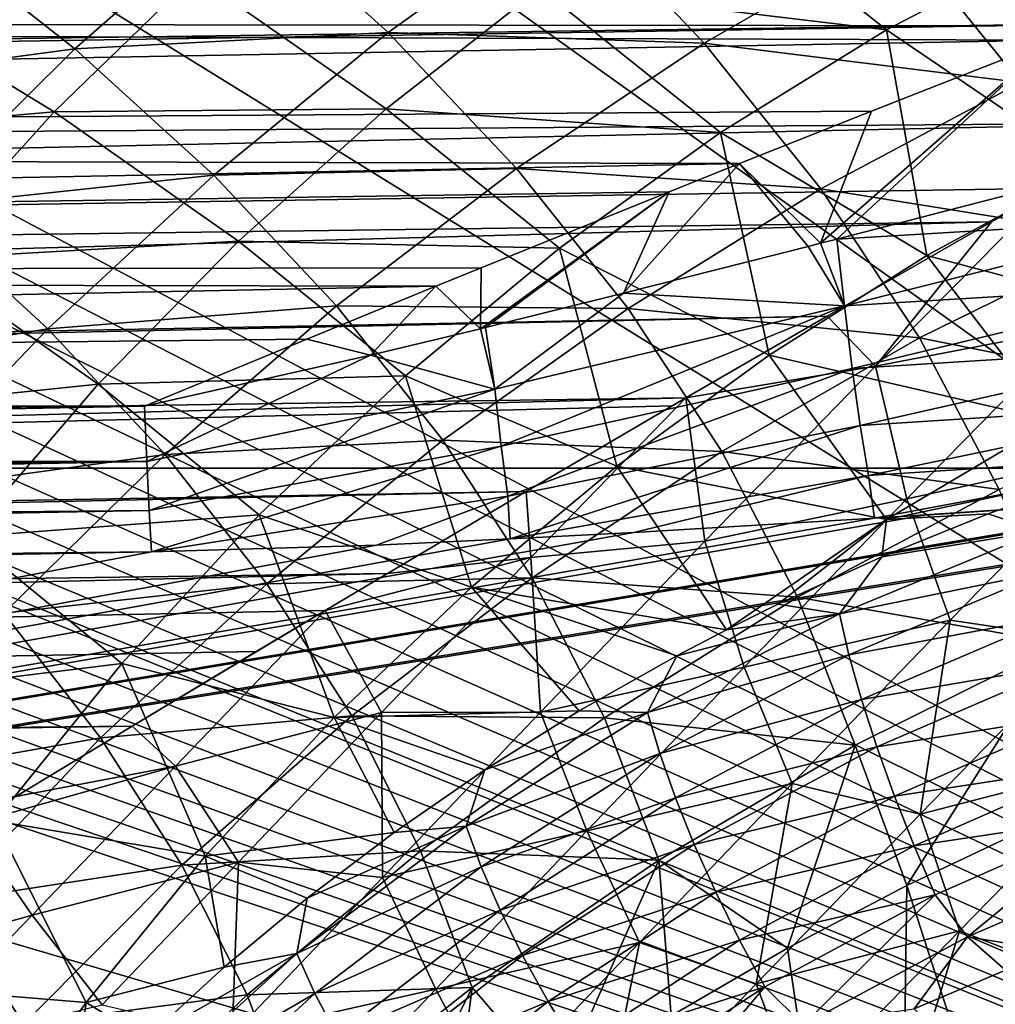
# Model space of a CAD drawing. Header units: metres. Extents: x -109 to 109, y -78 to 121.
# Tile 750 of 1056: x -22.27 to -16.67, y -2.34 to 3.31. Entities that reach past the tile are written whole.
import ezdxf

# ---------------------------------------------------------------- set-up
doc = ezdxf.new("R2010")
doc.units = ezdxf.units.M
doc.layers.add('solid_508554_SW0001', color=7, linetype='CONTINUOUS')

msp = doc.modelspace()

# ---------------------------------------------------------------- linework, layer by layer
at = {"layer": 'solid_508554_SW0001'}
for points in [[(-34.869118, 11.46491, -7.773969), (-4.682198, -7.183285, 2.992571), (-32.970078, 13.057232, -8.693296)], [(-4.682198, -7.183285, 2.992571), (-4.682198, 13.057236, -8.693299), (-32.970078, 13.057232, -8.693296)], [(-16.481787, 12.484694, -12.385273), (-15.998173, 0.732994, -5.041996), (-50.503654, 0.732994, -5.041996)], [(-26.596104, 12.484694, -12.385273), (-16.481787, 12.484694, -12.385273), (-50.503654, 0.732994, -5.041996)], [(-34.869118, 11.46491, -7.773969), (-36.770775, 9.875168, -6.856131), (-4.682198, -7.183285, 2.992571)], [(-36.770775, 9.875168, -6.856131), (-37.230968, 9.509166, -6.64482), (-4.682198, -7.183285, 2.992571)], [(-37.230968, 9.509166, -6.64482), (-37.714027, 9.16053, -6.443535), (-4.682198, -7.183285, 2.992571)], [(-37.714027, 9.16053, -6.443535), (-38.218876, 8.830504, -6.252995), (-4.682198, -7.183285, 2.992571)], [(-38.218876, 8.830504, -6.252995), (-38.744343, 8.520358, -6.073932), (-4.682198, -7.183285, 2.992571)], [(-38.744343, 8.520358, -6.073932), (-39.28907, 8.231194, -5.906983), (-4.682198, -7.183285, 2.992571)], [(-39.28907, 8.231194, -5.906983), (-39.851555, 7.963991, -5.752713), (-4.682198, -7.183285, 2.992571)], [(-39.851555, 7.963991, -5.752713), (-40.430286, 7.719659, -5.611648), (-4.682198, -7.183285, 2.992571)], [(-40.430286, 7.719659, -5.611648), (-40.88192, 7.549141, -5.513199), (-4.682198, -7.183285, 2.992571)], [(-40.88192, 7.549141, -5.513199), (-41.024212, 7.498913, -5.4842), (-4.682198, -7.183285, 2.992571)], [(-41.024212, 7.498913, -5.4842), (-41.632576, 7.302232, -5.370646), (-4.682198, -7.183285, 2.992571)], [(-41.632576, 7.302232, -5.370646), (-42.254608, 7.130056, -5.271241), (-4.682198, -7.183285, 2.992571)], [(-42.254608, 7.130056, -5.271241), (-42.889103, 6.983013, -5.186345), (-4.682198, -7.183285, 2.992571)], [(-42.889103, 6.983013, -5.186345), (-43.534229, 6.861862, -5.116398), (-4.682198, -7.183285, 2.992571)], [(-43.534229, 6.861862, -5.116398), (-44.187977, 6.76719, -5.061739), (-4.682198, -7.183285, 2.992571)], [(-44.187977, 6.76719, -5.061739), (-44.848324, 6.699342, -5.022567), (-4.682198, -7.183285, 2.992571)], [(-44.848324, 6.699342, -5.022567), (-45.513195, 6.658569, -4.999027), (-4.682198, -7.183285, 2.992571)], [(-46.180508, 6.644997, -4.991191), (-50.351505, 6.265568, -4.772128), (-4.682198, -7.183285, 2.992571)], [(-45.513195, 6.658569, -4.999027), (-46.180508, 6.644997, -4.991191), (-4.682198, -7.183285, 2.992571)], [(-50.351505, 6.265568, -4.772128), (-50.351505, -7.183285, 2.992571), (-4.682198, -7.183285, 2.992571)], [(-80.906685, 3.483892, 23.162571), (-80.901978, 3.216513, 23.143045), (-12.395479, 4.515645, 25.014395)], [(-80.901978, 3.216513, 23.143045), (-13.521557, 3.909743, 24.928942), (-12.395479, 4.515645, 25.014395)], [(-19.284668, 3.487423, -32.112122), (-17.296078, 3.248131, -33.239468), (-18.371218, 4.10488, -31.75807)], [(-18.371218, 4.10488, -31.75807), (-17.296078, 3.248131, -33.239468), (-16.318981, 3.757875, -32.873402)], [(-20.990917, 3.987957, -35.614044), (-21.954388, 3.139781, -35.78949), (-22.841763, 3.837862, -34.590649)], [(-20.156927, 3.23302, -36.913429), (-21.954388, 3.139781, -35.78949), (-20.990917, 3.987957, -35.614044)], [(-19.114727, 3.98381, -36.724865), (-20.156927, 3.23302, -36.913429), (-20.990917, 3.987957, -35.614044)], [(-18.342405, 3.171709, -38.125275), (-20.156927, 3.23302, -36.913429), (-19.114727, 3.98381, -36.724865)], [(-17.228872, 3.815981, -37.93), (-18.342405, 3.171709, -38.125275), (-19.114727, 3.98381, -36.724865)], [(-80.901978, 3.216513, 23.143045), (-80.886078, 2.383846, 23.036097), (-13.521557, 3.909743, 24.928942)], [(-80.886078, 2.383846, 23.036097), (-14.214992, 3.531455, 24.858089), (-13.521557, 3.909743, 24.928942)], [(-14.791911, 3.789654, 21.639135), (-16.132807, 3.272483, 21.486004), (-51.133102, 3.309304, 20.672209)], [(-21.954388, 3.139781, -35.78949), (-23.720402, 2.902104, -34.745678), (-22.841763, 3.837862, -34.590649)], [(-16.527399, 2.946833, -39.431107), (-18.342405, 3.171709, -38.125275), (-17.228872, 3.815981, -37.93)], [(-15.351679, 3.477466, -39.23555), (-16.527399, 2.946833, -39.431107), (-17.228872, 3.815981, -37.93)], [(-16.134333, 2.459574, -34.721218), (-16.318981, 3.757875, -32.873402), (-17.296078, 3.248131, -33.239468)], [(-22.072205, 2.777993, -31.339579), (-21.265673, 3.562371, -31.077429), (-23.222853, 3.482927, -30.12726)], [(-20.168497, 2.796094, -32.398178), (-21.265673, 3.562371, -31.077429), (-22.072205, 2.777993, -31.339579)], [(-20.168497, 2.796094, -32.398178), (-19.284668, 3.487423, -32.112122), (-21.265673, 3.562371, -31.077429)], [(-80.886078, 2.383846, 23.036097), (-14.626831, 3.304792, 24.809086), (-14.214992, 3.531455, 24.858089)], [(-22.072205, 2.777993, -31.339579), (-23.222853, 3.482927, -30.12726), (-23.946777, 2.616261, -30.357729)], [(-20.168497, 2.796094, -32.398178), (-18.250055, 2.65932, -33.541958), (-19.284668, 3.487423, -32.112122)], [(-19.284668, 3.487423, -32.112122), (-18.250055, 2.65932, -33.541958), (-17.296078, 3.248131, -33.239468)], [(-80.886078, 2.383846, 23.036097), (-80.883446, 2.255213, 23.013248), (-14.626831, 3.304792, 24.809086)], [(-80.883446, 2.255213, 23.013248), (-15.691284, 2.712717, 24.657368), (-14.626831, 3.304792, 24.809086)], [(-16.345831, 3.189448, 21.457819), (-51.141476, 2.560801, 20.491055), (-51.133102, 3.309304, 20.672209)], [(-16.132807, 3.272483, 21.486004), (-16.345831, 3.189448, 21.457819), (-51.133102, 3.309304, 20.672209)], [(-20.156927, 3.23302, -36.913429), (-21.157194, 2.414202, -37.035141), (-21.954388, 3.139781, -35.78949)], [(-19.419134, 2.452727, -38.256073), (-21.157194, 2.414202, -37.035141), (-20.156927, 3.23302, -36.913429)], [(-18.342405, 3.171709, -38.125275), (-19.419134, 2.452727, -38.256073), (-20.156927, 3.23302, -36.913429)], [(-17.065731, 1.95438, -34.9673), (-17.296078, 3.248131, -33.239468), (-18.250055, 2.65932, -33.541958)], [(-17.065731, 1.95438, -34.9673), (-16.134333, 2.459574, -34.721218), (-17.296078, 3.248131, -33.239468)], [(-16.345831, 3.189448, 21.457819), (-17.381773, 2.782107, 21.304506), (-51.141476, 2.560801, 20.491055)], [(-17.672619, 2.336596, -39.565044), (-19.419134, 2.452727, -38.256073), (-18.342405, 3.171709, -38.125275)], [(-16.527399, 2.946833, -39.431107), (-17.672619, 2.336596, -39.565044), (-18.342405, 3.171709, -38.125275)], [(-17.675522, 2.024262, 21.027767), (-17.381773, 2.782107, 21.304506), (-16.345831, 3.189448, 21.457819)], [(-17.581455, 2.04838, 21.043253), (-17.675522, 2.024262, 21.027767), (-16.345831, 3.189448, 21.457819)], [(-16.606375, 2.299662, 21.199398), (-17.581455, 2.04838, 21.043253), (-16.345831, 3.189448, 21.457819)], [(-21.954388, 3.139781, -35.78949), (-22.871456, 2.230742, -35.89521), (-23.720402, 2.902104, -34.745678)], [(-21.157194, 2.414202, -37.035141), (-22.871456, 2.230742, -35.89521), (-21.954388, 3.139781, -35.78949)], [(-15.935077, 2.057249, -40.967289), (-17.672619, 2.336596, -39.565044), (-16.527399, 2.946833, -39.431107)], [(-17.381773, 2.782107, 21.304506), (-18.139359, 2.480838, 21.174356), (-51.141476, 2.560801, 20.491055)], [(-22.837751, 1.933642, -31.528372), (-22.072205, 2.777993, -31.339579), (-23.946777, 2.616261, -30.357729)], [(-21.015785, 2.036713, -32.61425), (-22.072205, 2.777993, -31.339579), (-22.837751, 1.933642, -31.528372)], [(-21.015785, 2.036713, -32.61425), (-20.168497, 2.796094, -32.398178), (-22.072205, 2.777993, -31.339579)], [(-21.015785, 2.036713, -32.61425), (-19.173025, 1.995503, -33.777885), (-20.168497, 2.796094, -32.398178)], [(-20.168497, 2.796094, -32.398178), (-19.173025, 1.995503, -33.777885), (-18.250055, 2.65932, -33.541958)], [(-17.675522, 2.024262, 21.027767), (-18.139359, 2.480838, 21.174356), (-17.381773, 2.782107, 21.304506)], [(-80.883446, 2.255213, 23.013248), (-80.862701, 1.310964, 22.791866), (-15.691284, 2.712717, 24.657368)], [(-80.862701, 1.310964, 22.791866), (-16.352505, 2.340196, 24.543859), (-15.691284, 2.712717, 24.657368)], [(-17.970816, 1.381752, -35.15712), (-18.250055, 2.65932, -33.541958), (-19.173025, 1.995503, -33.777885)], [(-17.970816, 1.381752, -35.15712), (-17.065731, 1.95438, -34.9673), (-18.250055, 2.65932, -33.541958)], [(-18.139359, 2.480838, 21.174356), (-51.150776, 1.837249, 20.227715), (-51.141476, 2.560801, 20.491055)], [(-18.139359, 2.480838, 21.174356), (-18.543049, 2.319133, 21.098324), (-51.150776, 1.837249, 20.227715)], [(-19.419134, 2.452727, -38.256073), (-20.452456, 1.664266, -38.322094), (-21.157194, 2.414202, -37.035141)], [(-18.779898, 1.650345, -39.636269), (-20.452456, 1.664266, -38.322094), (-19.419134, 2.452727, -38.256073)], [(-17.672619, 2.336596, -39.565044), (-18.779898, 1.650345, -39.636269), (-19.419134, 2.452727, -38.256073)], [(-18.805843, 1.737256, 20.836607), (-18.543049, 2.319133, 21.098324), (-18.139359, 2.480838, 21.174356)], [(-17.746908, 2.005978, 21.015968), (-18.805843, 1.737256, 20.836607), (-18.139359, 2.480838, 21.174356)], [(-17.746908, 2.005978, 21.015968), (-18.139359, 2.480838, 21.174356), (-17.675522, 2.024262, 21.027767)], [(-15.355922, 1.500357, -36.338085), (-16.134333, 2.459574, -34.721218), (-17.065731, 1.95438, -34.9673)], [(-21.157194, 2.414202, -37.035141), (-22.109209, 1.53294, -37.089478), (-22.871456, 2.230742, -35.89521)], [(-20.452456, 1.664266, -38.322094), (-22.109209, 1.53294, -37.089478), (-21.157194, 2.414202, -37.035141)], [(-80.862701, 1.310964, 22.791866), (-16.694025, 2.146391, 24.47912), (-16.352505, 2.340196, 24.543859)], [(-18.543049, 2.319133, 21.098324), (-19.621922, 1.883287, 20.870571), (-51.150776, 1.837249, 20.227715)], [(-19.626596, 1.533604, 20.693062), (-19.621922, 1.883287, 20.870571), (-18.543049, 2.319133, 21.098324)], [(-19.598244, 1.540542, 20.698057), (-19.626596, 1.533604, 20.693062), (-18.543049, 2.319133, 21.098324)], [(-18.805843, 1.737256, 20.836607), (-19.598244, 1.540542, 20.698057), (-18.543049, 2.319133, 21.098324)], [(-17.107788, 1.48189, -41.038254), (-18.779898, 1.650345, -39.636269), (-17.672619, 2.336596, -39.565044)], [(-15.935077, 2.057249, -40.967289), (-17.107788, 1.48189, -41.038254), (-17.672619, 2.336596, -39.565044)], [(-17.359015, 1.319546, 24.195473), (-16.352505, 2.340196, 24.543859), (-16.694025, 2.146391, 24.47912)], [(-17.359015, 1.319546, 24.195473), (-16.216316, 1.538416, 24.365381), (-16.352505, 2.340196, 24.543859)], [(-15.526807, 2.170084, 21.255518), (-17.581455, 2.04838, 21.043253), (-16.606375, 2.299662, 21.199398)], [(-22.109209, 1.53294, -37.089478), (-23.736034, 1.266608, -35.930344), (-22.871456, 2.230742, -35.89521)], [(-17.537037, 1.664791, 20.889009), (-17.581455, 2.04838, 21.043253), (-15.526807, 2.170084, 21.255518)], [(-17.537037, 1.664791, 20.889009), (-15.526807, 2.170084, 21.255518), (-15.483334, 1.788969, 21.100214)], [(-80.862701, 1.310964, 22.791866), (-80.839935, 0.392353, 22.48093), (-16.694025, 2.146391, 24.47912)], [(-80.839935, 0.392353, 22.48093), (-17.637363, 1.606435, 24.277493), (-16.694025, 2.146391, 24.47912)], [(-17.359015, 1.319546, 24.195473), (-16.694025, 2.146391, 24.47912), (-17.637363, 1.606435, 24.277493)], [(-21.819944, 1.215882, -32.759071), (-21.015785, 2.036713, -32.61425), (-22.837751, 1.933642, -31.528372)], [(-21.819944, 1.215882, -32.759071), (-20.057766, 1.262285, -33.945652), (-21.015785, 2.036713, -32.61425)], [(-21.015785, 2.036713, -32.61425), (-20.057766, 1.262285, -33.945652), (-19.173025, 1.995503, -33.777885)], [(-17.537037, 1.664791, 20.889009), (-17.675522, 2.024262, 21.027767), (-17.581455, 2.04838, 21.043253)], [(-15.454419, 1.150771, -42.532406), (-17.107788, 1.48189, -41.038254), (-15.935077, 2.057249, -40.967289)], [(-18.843273, 0.745617, -35.289307), (-19.173025, 1.995503, -33.777885), (-20.057766, 1.262285, -33.945652)], [(-18.843273, 0.745617, -35.289307), (-17.970816, 1.381752, -35.15712), (-19.173025, 1.995503, -33.777885)], [(-17.537037, 1.664791, 20.889009), (-18.805843, 1.737256, 20.836607), (-17.746908, 2.005978, 21.015968)], [(-17.537037, 1.664791, 20.889009), (-17.746908, 2.005978, 21.015968), (-17.675522, 2.024262, 21.027767)], [(-21.819944, 1.215882, -32.759071), (-22.837751, 1.933642, -31.528372), (-23.556042, 1.036122, -31.642195)], [(-16.340706, 1.005728, -36.53186), (-17.065731, 1.95438, -34.9673), (-17.970816, 1.381752, -35.15712)], [(-16.340706, 1.005728, -36.53186), (-15.355922, 1.500357, -36.338085), (-17.065731, 1.95438, -34.9673)], [(-19.621922, 1.883287, 20.870571), (-19.883028, 1.776983, 20.8097), (-51.150776, 1.837249, 20.227715)], [(-19.626596, 1.533604, 20.693062), (-19.883028, 1.776983, 20.8097), (-19.621922, 1.883287, 20.870571)], [(-19.883028, 1.776983, 20.8097), (-51.160885, 1.147655, 19.88555), (-51.150776, 1.837249, 20.227715)], [(-19.883028, 1.776983, 20.8097), (-20.623968, 1.473852, 20.623814), (-51.160885, 1.147655, 19.88555)], [(-20.258278, 1.3814, 20.581654), (-20.623968, 1.473852, 20.623814), (-19.883028, 1.776983, 20.8097)], [(-20.258278, 1.3814, 20.581654), (-19.883028, 1.776983, 20.8097), (-19.626596, 1.533604, 20.693062)], [(-17.493982, 1.305535, 20.68214), (-17.537037, 1.664791, 20.889009), (-15.483334, 1.788969, 21.100214)], [(-17.493982, 1.305535, 20.68214), (-15.483334, 1.788969, 21.100214), (-15.435991, 1.43333, 20.89397)], [(-19.544828, 1.18664, 20.493933), (-19.598244, 1.540542, 20.698057), (-18.805843, 1.737256, 20.836607)], [(-19.544828, 1.18664, 20.493933), (-18.805843, 1.737256, 20.836607), (-17.537037, 1.664791, 20.889009)], [(-20.452456, 1.664266, -38.322094), (-21.435844, 0.811716, -38.323162), (-22.109209, 1.53294, -37.089478)], [(-19.842445, 0.893111, -39.644836), (-21.435844, 0.811716, -38.323162), (-20.452456, 1.664266, -38.322094)], [(-18.779898, 1.650345, -39.636269), (-19.842445, 0.893111, -39.644836), (-20.452456, 1.664266, -38.322094)], [(-18.241541, 0.829169, -41.048298), (-19.842445, 0.893111, -39.644836), (-18.779898, 1.650345, -39.636269)], [(-19.508268, 0.860441, 20.238863), (-19.544828, 1.18664, 20.493933), (-17.537037, 1.664791, 20.889009)], [(-19.508268, 0.860441, 20.238863), (-17.537037, 1.664791, 20.889009), (-17.493982, 1.305535, 20.68214)], [(-17.107788, 1.48189, -41.038254), (-18.241541, 0.829169, -41.048298), (-18.779898, 1.650345, -39.636269)], [(-80.839935, 0.392353, 22.48093), (-80.836388, 0.258492, 22.427221), (-17.637363, 1.606435, 24.277493)], [(-80.836388, 0.258492, 22.427221), (-18.448139, 1.136917, 24.075603), (-17.637363, 1.606435, 24.277493)], [(-17.359015, 1.319546, 24.195473), (-17.637363, 1.606435, 24.277493), (-18.448139, 1.136917, 24.075603)], [(-22.109209, 1.53294, -37.089478), (-23.006653, 0.594816, -37.075916), (-23.736034, 1.266608, -35.930344)], [(-21.435844, 0.811716, -38.323162), (-23.006653, 0.594816, -37.075916), (-22.109209, 1.53294, -37.089478)], [(-19.544828, 1.18664, 20.493933), (-20.258278, 1.3814, 20.581654), (-19.626596, 1.533604, 20.693062)], [(-19.544828, 1.18664, 20.493933), (-19.626596, 1.533604, 20.693062), (-19.598244, 1.540542, 20.698057)], [(-17.359015, 1.319546, 24.195473), (-17.179735, 0.556552, 24.024605), (-16.216316, 1.538416, 24.365381)], [(-16.216316, 1.538416, 24.365381), (-17.179735, 0.556552, 24.024605), (-15.997665, 0.815367, 24.302469)], [(-20.623968, 1.473852, 20.623814), (-21.554358, 1.090068, 20.360243), (-51.160885, 1.147655, 19.88555)], [(-20.258278, 1.3814, 20.581654), (-21.554358, 1.090068, 20.360243), (-20.623968, 1.473852, 20.623814)], [(-16.65032, 0.611005, -42.538979), (-18.241541, 0.829169, -41.048298), (-17.107788, 1.48189, -41.038254)], [(-15.454419, 1.150771, -42.532406), (-16.65032, 0.611005, -42.538979), (-17.107788, 1.48189, -41.038254)], [(-17.448183, 0.978813, 20.427446), (-17.493982, 1.305535, 20.68214), (-15.435991, 1.43333, 20.89397)], [(-17.448183, 0.978813, 20.427446), (-15.435991, 1.43333, 20.89397), (-15.38568, 1.109933, 20.640711)], [(-21.54133, 0.772135, 20.106436), (-21.554358, 1.090068, 20.360243), (-20.258278, 1.3814, 20.581654)], [(-21.54133, 0.772135, 20.106436), (-20.258278, 1.3814, 20.581654), (-19.544828, 1.18664, 20.493933)], [(-17.296089, 0.439445, -36.667595), (-17.970816, 1.381752, -35.15712), (-18.843273, 0.745617, -35.289307)], [(-17.296089, 0.439445, -36.667595), (-16.340706, 1.005728, -36.53186), (-17.970816, 1.381752, -35.15712)], [(-19.47023, 0.572876, 19.941105), (-19.508268, 0.860441, 20.238863), (-17.493982, 1.305535, 20.68214)], [(-19.47023, 0.572876, 19.941105), (-17.493982, 1.305535, 20.68214), (-17.448183, 0.978813, 20.427446)], [(-17.359015, 1.319546, 24.195473), (-18.448139, 1.136917, 24.075603), (-18.338816, 0.313626, 23.776764)], [(-17.359015, 1.319546, 24.195473), (-18.338816, 0.313626, 23.776764), (-17.179735, 0.556552, 24.024605)], [(-21.819944, 1.215882, -32.759071), (-20.897398, 0.466068, -34.044376), (-20.057766, 1.262285, -33.945652)], [(-19.677258, 0.050968, -35.363419), (-20.057766, 1.262285, -33.945652), (-20.897398, 0.466068, -34.044376)], [(-19.677258, 0.050968, -35.363419), (-18.843273, 0.745617, -35.289307), (-20.057766, 1.262285, -33.945652)], [(-22.57439, 0.340212, -32.831394), (-21.819944, 1.215882, -32.759071), (-23.556042, 1.036122, -31.642195)], [(-22.57439, 0.340212, -32.831394), (-20.897398, 0.466068, -34.044376), (-21.819944, 1.215882, -32.759071)], [(-21.527866, 0.491057, 19.81237), (-21.54133, 0.772135, 20.106436), (-19.544828, 1.18664, 20.493933)], [(-21.527866, 0.491057, 19.81237), (-19.544828, 1.18664, 20.493933), (-19.508268, 0.860441, 20.238863)], [(-80.836388, 0.258492, 22.427221), (-80.815346, -0.492256, 22.083254), (-18.448139, 1.136917, 24.075603)], [(-80.815346, -0.492256, 22.083254), (-18.525846, 1.091662, 24.054783), (-18.448139, 1.136917, 24.075603)], [(-21.554358, 1.090068, 20.360243), (-36.33987, 0.7975, 19.916283), (-51.160885, 1.147655, 19.88555)], [(-19.365168, 0.600049, 23.812435), (-18.448139, 1.136917, 24.075603), (-18.525846, 1.091662, 24.054783)], [(-19.336712, 0.221502, 23.636209), (-18.448139, 1.136917, 24.075603), (-19.365168, 0.600049, 23.812435)], [(-19.336712, 0.221502, 23.636209), (-18.338816, 0.313626, 23.776764), (-18.448139, 1.136917, 24.075603)], [(-80.815346, -0.492256, 22.083254), (-19.365168, 0.600049, 23.812435), (-18.525846, 1.091662, 24.054783)], [(-21.54133, 0.772135, 20.106436), (-36.33987, 0.7975, 19.916283), (-21.554358, 1.090068, 20.360243)], [(-17.400524, 0.69093, 20.129847), (-17.448183, 0.978813, 20.427446), (-15.38568, 1.109933, 20.640711)], [(-17.400524, 0.69093, 20.129847), (-15.38568, 1.109933, 20.640711), (-15.333359, 0.824931, 20.345255)], [(-19.47023, 0.572876, 19.941105), (-17.448183, 0.978813, 20.427446), (-19.455683, 0.327391, 19.602966)], [(-17.400524, 0.69093, 20.129847), (-19.455683, 0.327391, 19.602966), (-17.448183, 0.978813, 20.427446)], [(-17.296089, 0.439445, -36.667595), (-16.089025, 0.69364, -37.069633), (-16.340706, 1.005728, -36.53186)], [(-21.527866, 0.491057, 19.81237), (-19.508268, 0.860441, 20.238863), (-21.514145, 0.252376, 19.482918)], [(-19.47023, 0.572876, 19.941105), (-21.514145, 0.252376, 19.482918), (-19.508268, 0.860441, 20.238863)], [(-19.842445, 0.893111, -39.644836), (-20.853548, 0.070088, -39.590946), (-21.435844, 0.811716, -38.323162)], [(-19.329386, 0.103913, -40.997868), (-20.853548, 0.070088, -39.590946), (-19.842445, 0.893111, -39.644836)], [(-18.241541, 0.829169, -41.048298), (-19.329386, 0.103913, -40.997868), (-19.842445, 0.893111, -39.644836)], [(-21.54133, 0.772135, 20.106436), (-51.171551, 0.506101, 19.47291), (-36.33987, 0.7975, 19.916283)], [(-21.435844, 0.811716, -38.323162), (-22.36277, -0.099527, -38.259109), (-23.006653, 0.594816, -37.075916)], [(-20.853548, 0.070088, -39.590946), (-22.36277, -0.099527, -38.259109), (-21.435844, 0.811716, -38.323162)], [(-17.806376, -0.00751, -42.486462), (-19.329386, 0.103913, -40.997868), (-18.241541, 0.829169, -41.048298)], [(-16.65032, 0.611005, -42.538979), (-17.806376, -0.00751, -42.486462), (-18.241541, 0.829169, -41.048298)], [(-17.400524, 0.69093, 20.129847), (-15.333359, 0.824931, 20.345255), (-17.365829, 0.446036, 19.792837)], [(-15.333359, 0.824931, 20.345255), (-15.28463, 0.583263, 20.012447), (-17.365829, 0.446036, 19.792837)], [(-17.179735, 0.556552, 24.024605), (-16.931053, -0.138375, 23.971228), (-15.997665, 0.815367, 24.302469)], [(-15.997665, 0.815367, 24.302469), (-16.931053, -0.138375, 23.971228), (-16.134125, -0.257692, 24.213587)], [(-13.091349, 0.740405, 20.263927), (-11.499606, -5.473651, 10.319358), (-51.501217, -5.473651, 10.319358)], [(-13.218153, 0.731035, 20.248932), (-13.091349, 0.740405, 20.263927), (-51.501217, -5.473651, 10.319358)], [(-51.167461, 0.208909, 19.227066), (-51.171551, 0.506101, 19.47291), (-21.54133, 0.772135, 20.106436)], [(-51.167461, 0.208909, 19.227066), (-21.54133, 0.772135, 20.106436), (-21.527866, 0.491057, 19.81237)], [(-19.677258, 0.050968, -35.363419), (-18.215332, -0.194318, -36.744305), (-18.843273, 0.745617, -35.289307)], [(-17.296089, 0.439445, -36.667595), (-18.843273, 0.745617, -35.289307), (-18.215332, -0.194318, -36.744305)], [(-15.20126, 0.58903, 20.021677), (-13.218153, 0.731035, 20.248932), (-51.501217, -5.473651, 10.319358)], [(-16.352985, -8.243653, -0.269029), (-50.858467, -8.243653, -0.269029), (-50.503654, 0.732994, -5.041996)], [(-15.998173, 0.732994, -5.041996), (-16.352985, -8.243653, -0.269029), (-50.503654, 0.732994, -5.041996)], [(-17.400524, 0.69093, 20.129847), (-18.747051, 0.36454, 19.662416), (-19.455683, 0.327391, 19.602966)], [(-17.400524, 0.69093, 20.129847), (-17.365829, 0.446036, 19.792837), (-18.747051, 0.36454, 19.662416)], [(-17.296089, 0.439445, -36.667595), (-16.71336, 0.471503, -36.993534), (-16.089025, 0.69364, -37.069633)], [(-16.089025, 0.69364, -37.069633), (-16.71336, 0.471503, -36.993534), (-16.416006, 0.372381, -37.256466)], [(-80.815346, -0.492256, 22.083254), (-80.807899, -0.741484, 21.95208), (-19.365168, 0.600049, 23.812435)], [(-80.807899, -0.741484, 21.95208), (-20.160786, 0.129449, 23.551237), (-19.365168, 0.600049, 23.812435)], [(-15.28463, 0.583263, 20.012447), (-15.20126, 0.58903, 20.021677), (-51.501217, -5.473651, 10.319358)], [(-17.078356, 0.464125, 19.821787), (-15.28463, 0.583263, 20.012447), (-51.501217, -5.473651, 10.319358)], [(-19.47023, 0.572876, 19.941105), (-20.223782, 0.292302, 19.546812), (-21.514145, 0.252376, 19.482918)], [(-19.47023, 0.572876, 19.941105), (-19.455683, 0.327391, 19.602966), (-20.223782, 0.292302, 19.546812)], [(-19.336712, 0.221502, 23.636209), (-19.365168, 0.600049, 23.812435), (-20.160786, 0.129449, 23.551237)], [(-16.302612, -0.27264, -44.061314), (-17.806376, -0.00751, -42.486462), (-16.65032, 0.611005, -42.538979)], [(-17.365829, 0.446036, 19.792837), (-15.28463, 0.583263, 20.012447), (-17.078356, 0.464125, 19.821787)], [(-18.338816, 0.313626, 23.776764), (-18.113924, -0.407918, 23.617971), (-17.179735, 0.556552, 24.024605)], [(-17.179735, 0.556552, 24.024605), (-18.113924, -0.407918, 23.617971), (-16.931053, -0.138375, 23.971228)], [(-17.365829, 0.446036, 19.792837), (-17.078356, 0.464125, 19.821787), (-51.501217, -5.473651, 10.319358)], [(-51.163319, -0.05463, 18.944933), (-51.167461, 0.208909, 19.227066), (-21.527866, 0.491057, 19.81237)], [(-51.163319, -0.05463, 18.944933), (-21.527866, 0.491057, 19.81237), (-21.514145, 0.252376, 19.482918)], [(-22.57439, 0.340212, -32.831394), (-21.685045, -0.38674, -34.073174), (-20.897398, 0.466068, -34.044376)], [(-20.466948, -0.697145, -35.379063), (-20.897398, 0.466068, -34.044376), (-21.685045, -0.38674, -34.073174)], [(-20.466948, -0.697145, -35.379063), (-19.677258, 0.050968, -35.363419), (-20.897398, 0.466068, -34.044376)], [(-16.71336, 0.471503, -36.993534), (-17.324183, 0.224012, -36.903992), (-16.416006, 0.372381, -37.256466)], [(-17.296089, 0.439445, -36.667595), (-17.324183, 0.224012, -36.903992), (-16.71336, 0.471503, -36.993534)], [(-18.747051, 0.36454, 19.662416), (-17.365829, 0.446036, 19.792837), (-51.501217, -5.473651, 10.319358)], [(-17.296089, 0.439445, -36.667595), (-18.215332, -0.194318, -36.744305), (-17.919937, -0.047763, -36.801228)], [(-17.296089, 0.439445, -36.667595), (-17.919937, -0.047763, -36.801228), (-17.324183, 0.224012, -36.903992)], [(-19.455683, 0.327391, 19.602966), (-18.747051, 0.36454, 19.662416), (-51.501217, -5.473651, 10.319358)], [(-23.272577, -0.583656, -32.830009), (-21.685045, -0.38674, -34.073174), (-22.57439, 0.340212, -32.831394)], [(-16.416006, 0.372381, -37.256466), (-17.567144, -0.103561, -37.079746), (-16.375298, 0.140629, -37.453991)], [(-17.324183, 0.224012, -36.903992), (-17.567144, -0.103561, -37.079746), (-16.416006, 0.372381, -37.256466)], [(-20.223782, 0.292302, 19.546812), (-19.455683, 0.327391, 19.602966), (-51.501217, -5.473651, 10.319358)], [(-21.514145, 0.252376, 19.482918), (-20.223782, 0.292302, 19.546812), (-51.501217, -5.473651, 10.319358)], [(-19.336712, 0.221502, 23.636209), (-19.2831, -0.667363, 23.286573), (-18.338816, 0.313626, 23.776764)], [(-18.338816, 0.313626, 23.776764), (-19.2831, -0.667363, 23.286573), (-18.113924, -0.407918, 23.617971)], [(-36.336609, -0.013959, 19.056692), (-21.514145, 0.252376, 19.482918), (-51.501217, -5.473651, 10.319358)], [(-51.163319, -0.05463, 18.944933), (-21.514145, 0.252376, 19.482918), (-36.336609, -0.013959, 19.056692)], [(-19.336712, 0.221502, 23.636209), (-20.160786, 0.129449, 23.551237), (-20.51712, -0.082609, 23.423553)], [(-19.336712, 0.221502, 23.636209), (-20.51712, -0.082609, 23.423553), (-20.193855, -0.669281, 23.135489)], [(-19.336712, 0.221502, 23.636209), (-20.193855, -0.669281, 23.135489), (-19.2831, -0.667363, 23.286573)], [(-17.324183, 0.224012, -36.903992), (-17.919937, -0.047763, -36.801228), (-17.567144, -0.103561, -37.079746)], [(-80.807899, -0.741484, 21.95208), (-80.789177, -1.33457, 21.602549), (-20.160786, 0.129449, 23.551237)], [(-80.789177, -1.33457, 21.602549), (-20.51712, -0.082609, 23.423553), (-20.160786, 0.129449, 23.551237)], [(-17.567144, -0.103561, -37.079746), (-17.512524, -0.337737, -37.270973), (-16.375298, 0.140629, -37.453991)], [(-16.375298, 0.140629, -37.453991), (-17.512524, -0.337737, -37.270973), (-16.32024, -0.115818, -37.613945)], [(-20.853548, 0.070088, -39.590946), (-21.80649, -0.813525, -39.474796), (-22.36277, -0.099527, -38.259109)], [(-20.364447, -0.688884, -40.887524), (-21.80649, -0.813525, -39.474796), (-20.853548, 0.070088, -39.590946)], [(-19.329386, 0.103913, -40.997868), (-20.364447, -0.688884, -40.887524), (-20.853548, 0.070088, -39.590946)], [(-18.915497, -0.700157, -42.375679), (-20.364447, -0.688884, -40.887524), (-19.329386, 0.103913, -40.997868)], [(-17.806376, -0.00751, -42.486462), (-18.915497, -0.700157, -42.375679), (-19.329386, 0.103913, -40.997868)], [(-20.466948, -0.697145, -35.379063), (-19.060211, -0.660235, -36.557884), (-19.677258, 0.050968, -35.363419)], [(-19.677258, 0.050968, -35.363419), (-19.060211, -0.660235, -36.557884), (-18.4991, -0.342858, -36.685707)], [(-19.677258, 0.050968, -35.363419), (-18.4991, -0.342858, -36.685707), (-18.215332, -0.194318, -36.744305)], [(-17.476696, -0.856397, -43.945061), (-18.915497, -0.700157, -42.375679), (-17.806376, -0.00751, -42.486462)], [(-17.919937, -0.047763, -36.801228), (-18.215332, -0.194318, -36.744305), (-17.567144, -0.103561, -37.079746)], [(-16.302612, -0.27264, -44.061314), (-17.476696, -0.856397, -43.945061), (-17.806376, -0.00751, -42.486462)], [(-80.789177, -1.33457, 21.602549), (-20.913836, -0.319681, 23.273031), (-20.51712, -0.082609, 23.423553)], [(-21.80649, -0.813525, -39.474796), (-23.226746, -1.064041, -38.129814), (-22.36277, -0.099527, -38.259109)], [(-21.624548, -0.746503, 22.98), (-20.51712, -0.082609, 23.423553), (-20.913836, -0.319681, 23.273031)], [(-21.377506, -0.977505, 22.839073), (-20.51712, -0.082609, 23.423553), (-21.624548, -0.746503, 22.98)], [(-21.377506, -0.977505, 22.839073), (-20.193855, -0.669281, 23.135489), (-20.51712, -0.082609, 23.423553)], [(-17.567144, -0.103561, -37.079746), (-18.66778, -0.669272, -36.854958), (-17.512524, -0.337737, -37.270973)], [(-18.4991, -0.342858, -36.685707), (-18.66778, -0.669272, -36.854958), (-17.567144, -0.103561, -37.079746)], [(-18.215332, -0.194318, -36.744305), (-18.4991, -0.342858, -36.685707), (-17.567144, -0.103561, -37.079746)], [(-18.113924, -0.407918, 23.617971), (-17.837673, -1.075442, 23.57588), (-16.931053, -0.138375, 23.971228)], [(-16.931053, -0.138375, 23.971228), (-17.837673, -1.075442, 23.57588), (-17.103888, -1.252116, 23.837271)], [(-17.512524, -0.337737, -37.270973), (-17.440483, -0.594026, -37.42432), (-16.32024, -0.115818, -37.613945)], [(-16.32024, -0.115818, -37.613945), (-17.440483, -0.594026, -37.42432), (-16.252134, -0.390907, -37.732555)], [(-16.931053, -0.138375, 23.971228), (-17.103888, -1.252116, 23.837271), (-16.134125, -0.257692, 24.213587)], [(-17.179888, -1.661398, -45.408371), (-17.476696, -0.856397, -43.945061), (-16.302612, -0.27264, -44.061314)], [(-16.478418, -1.328884, -45.519634), (-17.179888, -1.661398, -45.408371), (-16.302612, -0.27264, -44.061314)], [(-16.134125, -0.257692, 24.213587), (-17.103888, -1.252116, 23.837271), (-15.924561, -0.948863, 24.332188)], [(-80.789177, -1.33457, 21.602549), (-21.624548, -0.746503, 22.98), (-20.913836, -0.319681, 23.273031)], [(-18.66778, -0.669272, -36.854958), (-18.59798, -0.904093, -37.040356), (-17.512524, -0.337737, -37.270973)], [(-17.512524, -0.337737, -37.270973), (-18.59798, -0.904093, -37.040356), (-17.440483, -0.594026, -37.42432)], [(-23.272577, -0.583656, -32.830009), (-22.413872, -1.289698, -34.031227), (-21.685045, -0.38674, -34.073174)], [(-21.206528, -1.493669, -35.335846), (-21.685045, -0.38674, -34.073174), (-22.413872, -1.289698, -34.031227)], [(-21.206528, -1.493669, -35.335846), (-20.466948, -0.697145, -35.379063), (-21.685045, -0.38674, -34.073174)], [(-18.4991, -0.342858, -36.685707), (-19.060211, -0.660235, -36.557884), (-18.66778, -0.669272, -36.854958)], [(-17.440483, -0.594026, -37.42432), (-17.352728, -0.866379, -37.536171), (-16.252134, -0.390907, -37.732555)], [(-16.252134, -0.390907, -37.732555), (-17.352728, -0.866379, -37.536171), (-16.172586, -0.678149, -37.80703)], [(-19.2831, -0.667363, 23.286573), (-19.015718, -1.348216, 23.143171), (-18.113924, -0.407918, 23.617971)], [(-18.113924, -0.407918, 23.617971), (-19.015718, -1.348216, 23.143171), (-17.837673, -1.075442, 23.57588)], [(-18.59798, -0.904093, -37.040356), (-18.507952, -1.158185, -37.187721), (-17.440483, -0.594026, -37.42432)], [(-17.440483, -0.594026, -37.42432), (-18.507952, -1.158185, -37.187721), (-17.352728, -0.866379, -37.536171)], [(-21.377506, -0.977505, 22.839073), (-21.015409, -1.527814, 22.572723), (-20.193855, -0.669281, 23.135489)], [(-20.193855, -0.669281, 23.135489), (-21.015409, -1.527814, 22.572723), (-20.188438, -1.615216, 22.722887)], [(-20.466948, -0.697145, -35.379063), (-19.60186, -0.998827, -36.418243), (-19.060211, -0.660235, -36.557884)], [(-20.193855, -0.669281, 23.135489), (-20.188438, -1.615216, 22.722887), (-19.2831, -0.667363, 23.286573)], [(-19.2831, -0.667363, 23.286573), (-20.188438, -1.615216, 22.722887), (-19.015718, -1.348216, 23.143171)], [(-18.66778, -0.669272, -36.854958), (-19.708834, -1.320505, -36.583401), (-18.59798, -0.904093, -37.040356)], [(-19.60186, -0.998827, -36.418243), (-19.708834, -1.320505, -36.583401), (-18.66778, -0.669272, -36.854958)], [(-19.060211, -0.660235, -36.557884), (-19.60186, -0.998827, -36.418243), (-18.66778, -0.669272, -36.854958)], [(-20.364447, -0.688884, -40.887524), (-21.339851, -1.544225, -40.717842), (-21.80649, -0.813525, -39.474796)], [(-19.970673, -1.462144, -42.207588), (-21.339851, -1.544225, -40.717842), (-20.364447, -0.688884, -40.887524)], [(-21.206528, -1.493669, -35.335846), (-20.122663, -1.357537, -36.267246), (-20.466948, -0.697145, -35.379063)], [(-20.466948, -0.697145, -35.379063), (-20.122663, -1.357537, -36.267246), (-19.60186, -0.998827, -36.418243)], [(-18.915497, -0.700157, -42.375679), (-19.970673, -1.462144, -42.207588), (-20.364447, -0.688884, -40.887524)], [(-18.602972, -1.51592, -43.772789), (-19.970673, -1.462144, -42.207588), (-18.915497, -0.700157, -42.375679)], [(-17.476696, -0.856397, -43.945061), (-18.602972, -1.51592, -43.772789), (-18.915497, -0.700157, -42.375679)], [(-17.352728, -0.866379, -37.536171), (-17.251324, -1.148371, -37.603886), (-16.172586, -0.678149, -37.80703)], [(-16.172586, -0.678149, -37.80703), (-17.251324, -1.148371, -37.603886), (-16.083473, -0.970764, -37.835606)], [(-80.789177, -1.33457, 21.602549), (-80.777435, -1.683374, 21.37031), (-21.624548, -0.746503, 22.98)], [(-80.777435, -1.683374, 21.37031), (-22.293085, -1.15027, 22.674442), (-21.624548, -0.746503, 22.98)], [(-21.377506, -0.977505, 22.839073), (-21.624548, -0.746503, 22.98), (-22.293085, -1.15027, 22.674442)], [(-21.80649, -0.813525, -39.474796), (-22.694601, -1.7525, -39.296612), (-23.226746, -1.064041, -38.129814)], [(-21.339851, -1.544225, -40.717842), (-22.694601, -1.7525, -39.296612), (-21.80649, -0.813525, -39.474796)], [(-17.865051, -2.021651, -45.277981), (-18.602972, -1.51592, -43.772789), (-17.476696, -0.856397, -43.945061)], [(-18.507952, -1.158185, -37.187721), (-18.399815, -1.425551, -37.293575), (-17.352728, -0.866379, -37.536171)], [(-17.352728, -0.866379, -37.536171), (-18.399815, -1.425551, -37.293575), (-17.251324, -1.148371, -37.603886)], [(-17.179888, -1.661398, -45.408371), (-17.865051, -2.021651, -45.277981), (-17.476696, -0.856397, -43.945061)], [(-19.708834, -1.320505, -36.583401), (-19.62281, -1.553915, -36.763657), (-18.59798, -0.904093, -37.040356)], [(-18.59798, -0.904093, -37.040356), (-19.62281, -1.553915, -36.763657), (-18.507952, -1.158185, -37.187721)], [(-17.103888, -1.252116, 23.837271), (-16.877691, -1.921393, 23.963064), (-15.924561, -0.948863, 24.332188)], [(-15.924561, -0.948863, 24.332188), (-16.877691, -1.921393, 23.963064), (-16.271328, -2.156272, 24.338911)], [(-21.377506, -0.977505, 22.839073), (-22.293085, -1.15027, 22.674442), (-22.558971, -1.31139, 22.544136)], [(-21.377506, -0.977505, 22.839073), (-22.558971, -1.31139, 22.544136), (-22.199955, -1.832374, 22.187645)], [(-21.377506, -0.977505, 22.839073), (-22.199955, -1.832374, 22.187645), (-21.015409, -1.527814, 22.572723)], [(-19.60186, -0.998827, -36.418243), (-20.122663, -1.357537, -36.267246), (-19.708834, -1.320505, -36.583401)], [(-17.251324, -1.148371, -37.603886), (-17.138666, -1.433348, -37.62587), (-16.083473, -0.970764, -37.835606)], [(-16.083473, -0.970764, -37.835606), (-17.138666, -1.433348, -37.62587), (-15.986897, -1.26185, -37.817608)], [(-19.015718, -1.348216, 23.143171), (-18.714527, -1.989442, 23.113874), (-17.837673, -1.075442, 23.57588)], [(-17.837673, -1.075442, 23.57588), (-18.714527, -1.989442, 23.113874), (-18.043772, -2.225148, 23.386429)], [(-17.837673, -1.075442, 23.57588), (-18.043772, -2.225148, 23.386429), (-17.103888, -1.252116, 23.837271)], [(-19.62281, -1.553915, -36.763657), (-19.514013, -1.803527, -36.905888), (-18.507952, -1.158185, -37.187721)], [(-18.507952, -1.158185, -37.187721), (-19.514013, -1.803527, -36.905888), (-18.399815, -1.425551, -37.293575)], [(-18.399815, -1.425551, -37.293575), (-18.276123, -1.699884, -37.355427), (-17.251324, -1.148371, -37.603886)], [(-17.251324, -1.148371, -37.603886), (-18.276123, -1.699884, -37.355427), (-17.138666, -1.433348, -37.62587)], [(-21.890394, -2.333391, -35.233597), (-22.413872, -1.289698, -34.031227), (-23.078058, -2.2356, -33.918861)], [(-21.890394, -2.333391, -35.233597), (-21.206528, -1.493669, -35.335846), (-22.413872, -1.289698, -34.031227)], [(-17.103888, -1.252116, 23.837271), (-18.043772, -2.225148, 23.386429), (-16.877691, -1.921393, 23.963064)], [(-17.138666, -1.433348, -37.62587), (-17.01741, -1.714585, -37.601601), (-15.986897, -1.26185, -37.817608)], [(-16.831549, -1.956867, -37.546169), (-15.986897, -1.26185, -37.817608), (-17.01741, -1.714585, -37.601601)], [(-16.831549, -1.956867, -37.546169), (-15.835682, -1.525325, -37.763004), (-15.986897, -1.26185, -37.817608)], [(-23.389826, -2.167114, 21.788252), (-22.199955, -1.832374, 22.187645), (-22.558971, -1.31139, 22.544136)], [(-19.708834, -1.320505, -36.583401), (-20.680597, -2.052665, -36.266239), (-19.62281, -1.553915, -36.763657)], [(-20.621311, -1.735253, -36.105358), (-20.680597, -2.052665, -36.266239), (-19.708834, -1.320505, -36.583401)], [(-20.122663, -1.357537, -36.267246), (-20.621311, -1.735253, -36.105358), (-19.708834, -1.320505, -36.583401)], [(-20.188438, -1.615216, 22.722887), (-19.882126, -2.256934, 22.598022), (-19.015718, -1.348216, 23.143171)], [(-19.015718, -1.348216, 23.143171), (-19.882126, -2.256934, 22.598022), (-18.714527, -1.989442, 23.113874)], [(-15.930471, -5.526824, -52.459057), (-17.179888, -1.661398, -45.408371), (-16.478418, -1.328884, -45.519634)], [(-21.206528, -1.493669, -35.335846), (-20.621311, -1.735253, -36.105358), (-20.122663, -1.357537, -36.267246)], [(-19.970673, -1.462144, -42.207588), (-20.964897, -2.288681, -41.983131), (-21.339851, -1.544225, -40.717842)], [(-19.674324, -2.246625, -43.545845), (-20.964897, -2.288681, -41.983131), (-19.970673, -1.462144, -42.207588)], [(-18.602972, -1.51592, -43.772789), (-19.674324, -2.246625, -43.545845), (-19.970673, -1.462144, -42.207588)], [(-19.514013, -1.803527, -36.905888), (-19.385012, -2.06345, -37.006741), (-18.399815, -1.425551, -37.293575)], [(-18.399815, -1.425551, -37.293575), (-19.385012, -2.06345, -37.006741), (-18.276123, -1.699884, -37.355427)], [(-18.276123, -1.699884, -37.355427), (-18.139793, -1.974711, -37.371811), (-17.138666, -1.433348, -37.62587)], [(-17.138666, -1.433348, -37.62587), (-18.139793, -1.974711, -37.371811), (-17.01741, -1.714585, -37.601601)], [(-21.890394, -2.333391, -35.233597), (-21.096601, -2.130764, -35.932964), (-21.206528, -1.493669, -35.335846)], [(-21.206528, -1.493669, -35.335846), (-21.096601, -2.130764, -35.932964), (-20.621311, -1.735253, -36.105358)], [(-19.179914, -2.821773, -44.961147), (-19.674324, -2.246625, -43.545845), (-18.602972, -1.51592, -43.772789)], [(-18.532372, -2.408806, -45.128765), (-19.179914, -2.821773, -44.961147), (-18.602972, -1.51592, -43.772789)], [(-17.865051, -2.021651, -45.277981), (-18.532372, -2.408806, -45.128765), (-18.602972, -1.51592, -43.772789)], [(-16.831549, -1.956867, -37.546169), (-16.325819, -2.038123, -37.524971), (-15.835682, -1.525325, -37.763004)], [(-21.339851, -1.544225, -40.717842), (-22.24877, -2.45708, -40.489422), (-22.694601, -1.7525, -39.296612)], [(-20.964897, -2.288681, -41.983131), (-22.24877, -2.45708, -40.489422), (-21.339851, -1.544225, -40.717842)], [(-22.199955, -1.832374, 22.187645), (-21.798281, -2.345811, 21.94759), (-21.015409, -1.527814, 22.572723)], [(-21.015409, -1.527814, 22.572723), (-21.798281, -2.345811, 21.94759), (-21.05131, -2.520404, 22.084278)], [(-21.015409, -1.527814, 22.572723), (-21.05131, -2.520404, 22.084278), (-20.188438, -1.615216, 22.722887)], [(-20.680597, -2.052665, -36.266239), (-20.577633, -2.282375, -36.442326), (-19.62281, -1.553915, -36.763657)], [(-19.62281, -1.553915, -36.763657), (-20.577633, -2.282375, -36.442326), (-19.514013, -1.803527, -36.905888)], [(-20.188438, -1.615216, 22.722887), (-21.05131, -2.520404, 22.084278), (-19.882126, -2.256934, 22.598022)], [(-17.243303, -6.211176, -52.220951), (-17.865051, -2.021651, -45.277981), (-17.179888, -1.661398, -45.408371)], [(-17.243303, -6.211176, -52.220951), (-17.179888, -1.661398, -45.408371), (-15.930471, -5.526824, -52.459057)], [(-20.621311, -1.735253, -36.105358), (-21.096601, -2.130764, -35.932964), (-20.680597, -2.052665, -36.266239)], [(-19.385012, -2.06345, -37.006741), (-19.23885, -2.327552, -37.063831), (-18.276123, -1.699884, -37.355427)], [(-18.276123, -1.699884, -37.355427), (-19.23885, -2.327552, -37.063831), (-18.139793, -1.974711, -37.371811)], [(-18.139793, -1.974711, -37.371811), (-17.994043, -2.243546, -37.342346), (-17.01741, -1.714585, -37.601601)], [(-17.775736, -2.460658, -37.288071), (-17.01741, -1.714585, -37.601601), (-17.994043, -2.243546, -37.342346)], [(-17.775736, -2.460658, -37.288071), (-16.831549, -1.956867, -37.546169), (-17.01741, -1.714585, -37.601601)], [(-22.24877, -2.45708, -40.489422), (-23.512207, -2.740837, -39.057537), (-22.694601, -1.7525, -39.296612)], [(-20.577633, -2.282375, -36.442326), (-20.449642, -2.525036, -36.580559), (-19.514013, -1.803527, -36.905888)], [(-19.514013, -1.803527, -36.905888), (-20.449642, -2.525036, -36.580559), (-19.385012, -2.06345, -37.006741)], [(-23.389826, -2.167114, 21.788252), (-22.977196, -2.635353, 21.47109), (-22.199955, -1.832374, 22.187645)], [(-22.199955, -1.832374, 22.187645), (-22.977196, -2.635353, 21.47109), (-21.798281, -2.345811, 21.94759)], [(-19.23885, -2.327552, -37.063831), (-19.078974, -2.589602, -37.075821), (-18.139793, -1.974711, -37.371811)], [(-18.139793, -1.974711, -37.371811), (-19.078974, -2.589602, -37.075821), (-17.994043, -2.243546, -37.342346)], [(-18.043772, -2.225148, 23.386429), (-17.803532, -2.87402, 23.519985), (-16.877691, -1.921393, 23.963064)], [(-16.877691, -1.921393, 23.963064), (-17.803532, -2.87402, 23.519985), (-17.258127, -3.159911, 23.905815)], [(-17.775736, -2.460658, -37.288071), (-17.13689, -2.369964, -37.34853), (-16.831549, -1.956867, -37.546169)], [(-16.877691, -1.921393, 23.963064), (-17.258127, -3.159911, 23.905815), (-16.271328, -2.156272, 24.338911)], [(-16.831549, -1.956867, -37.546169), (-17.13689, -2.369964, -37.34853), (-16.6131, -2.148498, -37.466282)], [(-16.831549, -1.956867, -37.546169), (-16.6131, -2.148498, -37.466282), (-16.325819, -2.038123, -37.524971)], [(-19.882126, -2.256934, 22.598022), (-19.558844, -2.873516, 22.582769), (-18.714527, -1.989442, 23.113874)], [(-18.714527, -1.989442, 23.113874), (-19.558844, -2.873516, 22.582769), (-18.950396, -3.169127, 22.857576)], [(-18.714527, -1.989442, 23.113874), (-18.950396, -3.169127, 22.857576), (-18.043772, -2.225148, 23.386429)], [(-17.243303, -6.211176, -52.220951), (-18.532372, -2.408806, -45.128765), (-17.865051, -2.021651, -45.277981)], [(-20.680597, -2.052665, -36.266239), (-21.573158, -2.860925, -35.904572), (-20.577633, -2.282375, -36.442326)], [(-21.547514, -2.542743, -35.750362), (-21.573158, -2.860925, -35.904572), (-20.680597, -2.052665, -36.266239)], [(-21.096601, -2.130764, -35.932964), (-21.547514, -2.542743, -35.750362), (-20.680597, -2.052665, -36.266239)], [(-20.449642, -2.525036, -36.580559), (-20.299644, -2.774923, -36.677677), (-19.385012, -2.06345, -37.006741)], [(-19.385012, -2.06345, -37.006741), (-20.299644, -2.774923, -36.677677), (-19.23885, -2.327552, -37.063831)], [(-21.890394, -2.333391, -35.233597), (-21.547514, -2.542743, -35.750362), (-21.096601, -2.130764, -35.932964)], [(-16.271328, -2.156272, 24.338911), (-17.258127, -3.159911, 23.905815), (-16.115774, -2.789717, 24.620808)], [(-16.6131, -2.148498, -37.466282), (-17.13689, -2.369964, -37.34853), (-5.75, -14.267006, -31.022758)], [(-22.514122, -3.210199, -35.073391), (-21.890394, -2.333391, -35.233597), (-23.078058, -2.2356, -33.918861)], [(-21.05131, -2.520404, 22.084278), (-20.709734, -3.125134, 21.980894), (-19.882126, -2.256934, 22.598022)], [(-19.674324, -2.246625, -43.545845), (-20.683634, -3.043931, -43.265564), (-20.964897, -2.288681, -41.983131)], [(-19.882126, -2.256934, 22.598022), (-20.709734, -3.125134, 21.980894), (-19.558844, -2.873516, 22.582769)], [(-20.407873, -3.720246, -44.572655), (-20.683634, -3.043931, -43.265564), (-19.674324, -2.246625, -43.545845)], [(-19.805681, -3.259318, -44.775612), (-20.407873, -3.720246, -44.572655), (-19.674324, -2.246625, -43.545845)], [(-19.179914, -2.821773, -44.961147), (-19.805681, -3.259318, -44.775612), (-19.674324, -2.246625, -43.545845)], [(-19.078974, -2.589602, -37.075821), (-18.909157, -2.843416, -37.042419), (-17.994043, -2.243546, -37.342346)], [(-18.043772, -2.225148, 23.386429), (-18.950396, -3.169127, 22.857576), (-17.803532, -2.87402, 23.519985)], [(-18.661093, -3.031545, -36.991329), (-17.994043, -2.243546, -37.342346), (-18.909157, -2.843416, -37.042419)], [(-18.661093, -3.031545, -36.991329), (-17.775736, -2.460658, -37.288071), (-17.994043, -2.243546, -37.342346)], [(-20.964897, -2.288681, -41.983131), (-21.891205, -3.17494, -41.7033), (-22.24877, -2.45708, -40.489422)], [(-20.683634, -3.043931, -43.265564), (-21.891205, -3.17494, -41.7033), (-20.964897, -2.288681, -41.983131)], [(-21.573158, -2.860925, -35.904572), (-21.452978, -3.084455, -36.077736), (-20.577633, -2.282375, -36.442326)], [(-20.577633, -2.282375, -36.442326), (-21.452978, -3.084455, -36.077736), (-20.449642, -2.525036, -36.580559)], [(-22.514122, -3.210199, -35.073391), (-21.973269, -2.969766, -35.55801), (-21.890394, -2.333391, -35.233597)], [(-21.890394, -2.333391, -35.233597), (-21.973269, -2.969766, -35.55801), (-21.547514, -2.542743, -35.750362)], [(-20.299644, -2.774923, -36.677677), (-20.13118, -3.02614, -36.731392), (-19.23885, -2.327552, -37.063831)], [(-19.23885, -2.327552, -37.063831), (-20.13118, -3.02614, -36.731392), (-19.078974, -2.589602, -37.075821)]]:
    msp.add_3dface(points, dxfattribs=at)

doc.saveas('drawing.dxf')
